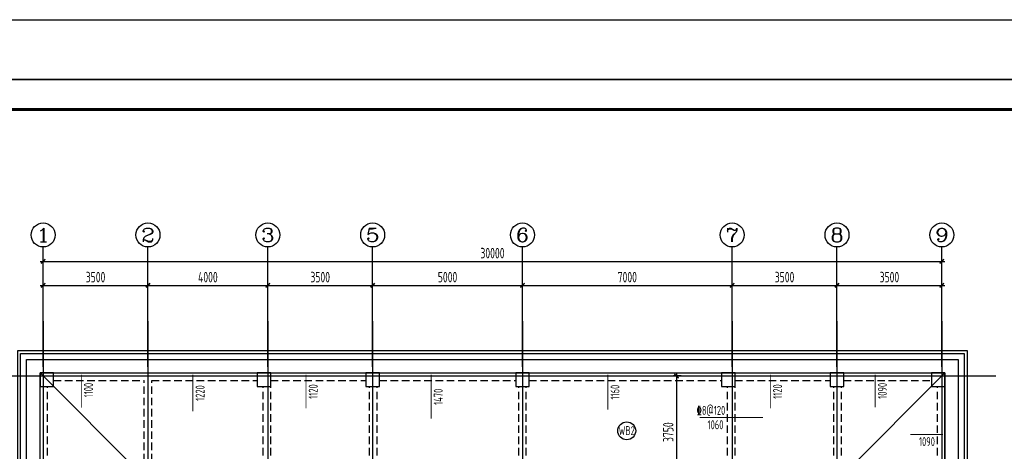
# Model space of a CAD drawing. Extents: x -302077 to 107904, y -9283 to 295706.
# Tile 280 of 297: x 46899 to 79767, y 221914 to 236306. Entities that reach past the tile are written whole.
import ezdxf
from ezdxf.enums import TextEntityAlignment as Align

# ---------------------------------------------------------------- set-up
doc = ezdxf.new("R2010")
doc.units = 0
doc.header["$LTSCALE"] = 500
doc.header["$MEASUREMENT"] = 0
doc.linetypes.add('DASHED', pattern=[0.75, 0.5, -0.25])
doc.layers.get('0').update_dxf_attribs({"linetype": 'CONTINUOUS'})
doc.layers.get('Defpoints').update_dxf_attribs({"linetype": 'CONTINUOUS'})
for name, color, linetype in [('AXIS', 3, 'CONTINUOUS'), ('AXIS_TEXT', 7, 'CONTINUOUS'), ('BEAM_CONT', 4, 'CONTINUOUS'), ('BEAM_DASH', 4, 'DASHED'), ('COLU', 7, 'CONTINUOUS'), ('FSK_FREIN', 11, 'CONTINUOUS'), ('FSK_FTEXT', 7, 'CONTINUOUS'), ('FSK_SLABNO', 6, 'CONTINUOUS'), ('PUB_TITLE', 4, 'CONTINUOUS'), ('WALL', 9, 'CONTINUOUS'), ('x细线', 135, 'CONTINUOUS')]:
    doc.layers.add(name, color=color, linetype=linetype)
doc.layers.add('DIM', color=3, linetype='CONTINUOUS', lineweight=0)
doc.styles.add('_TCH_AXIS', font='COMPLEX', dxfattribs={"bigfont": 'GBCBIG'})
doc.styles.add('BW_Rein', font='Tssdeng.shx', dxfattribs={"width": 0.7, "bigfont": 'hztxt.shx'})
doc.styles.add('COMPLEX', font='COMPLEX')
doc.styles.add('TSSD_Dimension', font='tssdeng.shx', dxfattribs={"width": 0.7, "bigfont": 'hztxt.shx'})
doc.dimstyles.new('TSSD_100_100', dxfattribs={"dimtxt": 350, "dimasz": 100, "dimexe": 100, "dimexo": 250, "dimgap": 100, "dimtad": 1, "dimdec": 0, "dimzin": 0, "dimdsep": 46, "dimtxsty": 'TSSD_Dimension', "dimblk": 'ARCHTICK', "dimblk1": 'ARCHTICK', "dimblk2": 'ARCHTICK', "dimcen": 0, "dimdle": 100, "dimclrt": 7, "dimadec": 0, "dimazin": 0, "dimtfac": 1, "dimtdec": 0, "dimtix": 1, "dimtmove": 2, "dimatfit": 3, "dimfxl": 1, "dimtolj": 1, "dimtzin": 0, "dimarcsym": 0})

# ---------------------------------------------------------------- blocks, each defined once
blk = doc.blocks.new('_ArchTick')
at = {"color": 0, "linetype": 'ByBlock', "const_width": 0.5}
blk.add_lwpolyline([(-0.71, -0.71), (0.71, 0.71)], dxfattribs=at)
blk = doc.blocks.new('*D192')
at = {"layer": 'AXIS', "color": 0, "lineweight": -2}
for p, q in [((47581, 227448), (51281, 227448)), ((47681, 226507), (47681, 227548)), ((51181, 226507), (51181, 227548))]:
    blk.add_line(p, q, dxfattribs=at)
at = {"layer": 'Defpoints', "color": 0}
for p in [(51181, 227448), (47681, 226257), (51181, 226257)]:
    blk.add_point(p, dxfattribs=at)
at = {"layer": 'AXIS', "color": 0, "lineweight": -2, "xscale": 100, "yscale": 100, "zscale": 100, "rotation": 180}
blk.add_blockref('_ArchTick', (47681, 227448), dxfattribs=at)
at = {"layer": 'AXIS', "color": 0, "lineweight": -2, "xscale": 100, "yscale": 100, "zscale": 100}
blk.add_blockref('_ArchTick', (51181, 227448), dxfattribs=at)
at = {"layer": 'AXIS', "color": 7, "insert": (49431, 227723), "char_height": 350, "attachment_point": 5, "style": 'TSSD_Dimension'}
blk.add_mtext('\\A1;3500', dxfattribs=at)
blk = doc.blocks.new('*D193')
at = {"layer": 'AXIS', "color": 0, "lineweight": -2}
for p, q in [((51081, 227448), (55281, 227448)), ((51181, 226507), (51181, 227548)), ((55181, 226507), (55181, 227548))]:
    blk.add_line(p, q, dxfattribs=at)
at = {"layer": 'Defpoints', "color": 0}
for p in [(55181, 227448), (51181, 226257), (55181, 226257)]:
    blk.add_point(p, dxfattribs=at)
at = {"layer": 'AXIS', "color": 0, "lineweight": -2, "xscale": 100, "yscale": 100, "zscale": 100, "rotation": 180}
blk.add_blockref('_ArchTick', (51181, 227448), dxfattribs=at)
at = {"layer": 'AXIS', "color": 0, "lineweight": -2, "xscale": 100, "yscale": 100, "zscale": 100}
blk.add_blockref('_ArchTick', (55181, 227448), dxfattribs=at)
at = {"layer": 'AXIS', "color": 7, "insert": (53181, 227723), "char_height": 350, "attachment_point": 5, "style": 'TSSD_Dimension'}
blk.add_mtext('\\A1;4000', dxfattribs=at)
blk = doc.blocks.new('*D194')
at = {"layer": 'AXIS', "color": 0, "lineweight": -2}
for p, q in [((55081, 227448), (58781, 227448)), ((55181, 226507), (55181, 227548)), ((58681, 226507), (58681, 227548))]:
    blk.add_line(p, q, dxfattribs=at)
at = {"layer": 'Defpoints', "color": 0}
for p in [(58681, 227448), (55181, 226257), (58681, 226257)]:
    blk.add_point(p, dxfattribs=at)
at = {"layer": 'AXIS', "color": 0, "lineweight": -2, "xscale": 100, "yscale": 100, "zscale": 100, "rotation": 180}
blk.add_blockref('_ArchTick', (55181, 227448), dxfattribs=at)
at = {"layer": 'AXIS', "color": 0, "lineweight": -2, "xscale": 100, "yscale": 100, "zscale": 100}
blk.add_blockref('_ArchTick', (58681, 227448), dxfattribs=at)
at = {"layer": 'AXIS', "color": 7, "insert": (56931, 227723), "char_height": 350, "attachment_point": 5, "style": 'TSSD_Dimension'}
blk.add_mtext('\\A1;3500', dxfattribs=at)
blk = doc.blocks.new('*D195')
at = {"layer": 'AXIS', "color": 0, "lineweight": -2}
for p, q in [((58581, 227448), (63781, 227448)), ((58681, 226507), (58681, 227548)), ((63681, 226507), (63681, 227548))]:
    blk.add_line(p, q, dxfattribs=at)
at = {"layer": 'Defpoints', "color": 0}
for p in [(63681, 227448), (58681, 226257), (63681, 226257)]:
    blk.add_point(p, dxfattribs=at)
at = {"layer": 'AXIS', "color": 0, "lineweight": -2, "xscale": 100, "yscale": 100, "zscale": 100, "rotation": 180}
blk.add_blockref('_ArchTick', (58681, 227448), dxfattribs=at)
at = {"layer": 'AXIS', "color": 0, "lineweight": -2, "xscale": 100, "yscale": 100, "zscale": 100}
blk.add_blockref('_ArchTick', (63681, 227448), dxfattribs=at)
at = {"layer": 'AXIS', "color": 7, "insert": (61181, 227723), "char_height": 350, "attachment_point": 5, "style": 'TSSD_Dimension'}
blk.add_mtext('\\A1;5000', dxfattribs=at)
blk = doc.blocks.new('*D196')
at = {"layer": 'AXIS', "color": 0, "lineweight": -2}
for p, q in [((63581, 227448), (70781, 227448)), ((63681, 226507), (63681, 227548)), ((70681, 226507), (70681, 227548))]:
    blk.add_line(p, q, dxfattribs=at)
at = {"layer": 'Defpoints', "color": 0}
for p in [(70681, 227448), (63681, 226257), (70681, 226257)]:
    blk.add_point(p, dxfattribs=at)
at = {"layer": 'AXIS', "color": 0, "lineweight": -2, "xscale": 100, "yscale": 100, "zscale": 100, "rotation": 180}
blk.add_blockref('_ArchTick', (63681, 227448), dxfattribs=at)
at = {"layer": 'AXIS', "color": 0, "lineweight": -2, "xscale": 100, "yscale": 100, "zscale": 100}
blk.add_blockref('_ArchTick', (70681, 227448), dxfattribs=at)
at = {"layer": 'AXIS', "color": 7, "insert": (67181, 227723), "char_height": 350, "attachment_point": 5, "style": 'TSSD_Dimension'}
blk.add_mtext('\\A1;7000', dxfattribs=at)
blk = doc.blocks.new('*D197')
at = {"layer": 'AXIS', "color": 0, "lineweight": -2}
for p, q in [((70581, 227448), (74281, 227448)), ((70681, 226507), (70681, 227548)), ((74181, 226507), (74181, 227548))]:
    blk.add_line(p, q, dxfattribs=at)
at = {"layer": 'Defpoints', "color": 0}
for p in [(74181, 227448), (70681, 226257), (74181, 226257)]:
    blk.add_point(p, dxfattribs=at)
at = {"layer": 'AXIS', "color": 0, "lineweight": -2, "xscale": 100, "yscale": 100, "zscale": 100, "rotation": 180}
blk.add_blockref('_ArchTick', (70681, 227448), dxfattribs=at)
at = {"layer": 'AXIS', "color": 0, "lineweight": -2, "xscale": 100, "yscale": 100, "zscale": 100}
blk.add_blockref('_ArchTick', (74181, 227448), dxfattribs=at)
at = {"layer": 'AXIS', "color": 7, "insert": (72431, 227723), "char_height": 350, "attachment_point": 5, "style": 'TSSD_Dimension'}
blk.add_mtext('\\A1;3500', dxfattribs=at)
blk = doc.blocks.new('*D198')
at = {"layer": 'AXIS', "color": 0, "lineweight": -2}
for p, q in [((74081, 227448), (77781, 227448)), ((74181, 226507), (74181, 227548)), ((77681, 226507), (77681, 227548))]:
    blk.add_line(p, q, dxfattribs=at)
at = {"layer": 'Defpoints', "color": 0}
for p in [(77681, 227448), (74181, 226257), (77681, 226257)]:
    blk.add_point(p, dxfattribs=at)
at = {"layer": 'AXIS', "color": 0, "lineweight": -2, "xscale": 100, "yscale": 100, "zscale": 100, "rotation": 180}
blk.add_blockref('_ArchTick', (74181, 227448), dxfattribs=at)
at = {"layer": 'AXIS', "color": 0, "lineweight": -2, "xscale": 100, "yscale": 100, "zscale": 100}
blk.add_blockref('_ArchTick', (77681, 227448), dxfattribs=at)
at = {"layer": 'AXIS', "color": 7, "insert": (75931, 227723), "char_height": 350, "attachment_point": 5, "style": 'TSSD_Dimension'}
blk.add_mtext('\\A1;3500', dxfattribs=at)
blk = doc.blocks.new('*D199')
at = {"layer": 'AXIS', "color": 0, "lineweight": -2}
for p, q in [((47581, 228248), (77781, 228248)), ((47681, 226507), (47681, 228348)), ((77681, 226507), (77681, 228348))]:
    blk.add_line(p, q, dxfattribs=at)
at = {"layer": 'Defpoints', "color": 0}
for p in [(77681, 228248), (47681, 226257), (77681, 226257)]:
    blk.add_point(p, dxfattribs=at)
at = {"layer": 'AXIS', "color": 0, "lineweight": -2, "xscale": 100, "yscale": 100, "zscale": 100, "rotation": 180}
blk.add_blockref('_ArchTick', (47681, 228248), dxfattribs=at)
at = {"layer": 'AXIS', "color": 0, "lineweight": -2, "xscale": 100, "yscale": 100, "zscale": 100}
blk.add_blockref('_ArchTick', (77681, 228248), dxfattribs=at)
at = {"layer": 'AXIS', "color": 7, "insert": (62681, 228523), "char_height": 350, "attachment_point": 5, "style": 'TSSD_Dimension'}
blk.add_mtext('\\A1;30000', dxfattribs=at)
blk = doc.blocks.new('_AXISO')
blk.add_circle((0, 0), 0.5)
at = {"layer": 'AXIS_TEXT', "style": 'COMPLEX', "width": 1.041667}
blk.add_attdef('A', text='', height=0.56, dxfattribs=at).set_placement((-0.25, -0.28), (0.25, -0.28), align=Align.FIT)
blk = doc.blocks.new('wrtgtg')
at = {"layer": 'PUB_TITLE'}
blk.add_line((-75296, 53559), (8804, 53559), dxfattribs=at)
blk.add_lwpolyline([(-75296, -5841), (8804, -5841), (8804, 53559), (-75296, 53559)], close=True, dxfattribs=at)
at = {"layer": 'PUB_TITLE', "const_width": 100}
blk.add_lwpolyline([(-72796, -4841), (7804, -4841), (7804, 52559), (-72796, 52559)], close=True, dxfattribs=at)
blk = doc.blocks.new('MB5')
at = {"layer": 'BEAM_CONT'}
for p, q in [((48031, 224527), (54831, 224527)), ((55281, 224527), (58456, 224527)), ((58906, 224527), (63456, 224527)), ((63906, 224527), (70331, 224527)), ((70781, 224527), (73956, 224527)), ((74406, 224527), (77331, 224527)), ((47581, 217277), (47581, 224077)), ((77781, 217277), (77781, 224077)), ((47581, 214827), (47581, 216827)), ((77781, 214827), (77781, 216827)), ((47581, 207577), (47581, 214377)), ((77781, 207577), (77781, 214377)), ((48031, 207127), (54831, 207127)), ((55281, 207127), (57231, 207127)), ((57681, 207127), (63456, 207127)), ((63556, 206327), (63556, 207127)), ((70806, 206327), (70806, 207127)), ((70906, 207127), (73956, 207127)), ((74406, 207127), (77331, 207127)), ((63556, 206327), (70806, 206327))]:
    blk.add_line(p, q, dxfattribs=at)
at = {"layer": 'BEAM_DASH'}
for p, q in [((48031, 224277), (51056, 224277)), ((51056, 217077), (51056, 224277)), ((51306, 217077), (51306, 224277)), ((51306, 224277), (54831, 224277)), ((55281, 224277), (58456, 224277)), ((58906, 224277), (63456, 224277)), ((63906, 224277), (70331, 224277)), ((70781, 224277), (73956, 224277)), ((74406, 224277), (77331, 224277)), ((47831, 217277), (47831, 224077)), ((55031, 217277), (55031, 224077)), ((55281, 217277), (55281, 224077)), ((58581, 217277), (58581, 224077)), ((58831, 217277), (58831, 224077)), ((63556, 217277), (63556, 224077)), ((63806, 217277), (63806, 224077)), ((70531, 217277), (70531, 224077)), ((70781, 217277), (70781, 224077)), ((74081, 217277), (74081, 224077)), ((74331, 217277), (74331, 224077)), ((77531, 217277), (77531, 224077)), ((63806, 220777), (70531, 220777)), ((63806, 220577), (70531, 220577)), ((48031, 217077), (51056, 217077)), ((51306, 217077), (54831, 217077)), ((55281, 217077), (58456, 217077)), ((58906, 217077), (63456, 217077)), ((63906, 217077), (70331, 217077)), ((70781, 217077), (73956, 217077)), ((74406, 217077), (77331, 217077)), ((47831, 214827), (47831, 216827)), ((48031, 216827), (51056, 216827)), ((51056, 214827), (51056, 216827)), ((51306, 216827), (54831, 216827)), ((51306, 214827), (51306, 216827)), ((55031, 214827), (55031, 216827)), ((55281, 214827), (55281, 216827)), ((55281, 216827), (58456, 216827)), ((58581, 214827), (58581, 216827)), ((58831, 214827), (58831, 216827)), ((58906, 216827), (63456, 216827)), ((63556, 214827), (63556, 216827)), ((63806, 214827), (63806, 216827)), ((63906, 216827), (70331, 216827)), ((70531, 214827), (70531, 216827)), ((70781, 214827), (70781, 216827)), ((70781, 216827), (73956, 216827)), ((74081, 214827), (74081, 216827)), ((74331, 214827), (74331, 216827)), ((74406, 216827), (77331, 216827)), ((77531, 214827), (77531, 216827)), ((48031, 214827), (51056, 214827)), ((51306, 214827), (54831, 214827)), ((55281, 214827), (57231, 214827)), ((57681, 214827), (63456, 214827)), ((63906, 214827), (70456, 214827)), ((70906, 214827), (73956, 214827)), ((74406, 214827), (77331, 214827)), ((47831, 207577), (47831, 214377)), ((48031, 214577), (54831, 214577)), ((55031, 207577), (55031, 214377)), ((55281, 214577), (57231, 214577)), ((55281, 207577), (55281, 214377)), ((57231, 207577), (57231, 214377)), ((57481, 207577), (57481, 214377)), ((57681, 214577), (63456, 214577)), ((63556, 207577), (63556, 214377)), ((63806, 207577), (63806, 214377)), ((63906, 214577), (70456, 214577)), ((70531, 207577), (70531, 214377)), ((70781, 207577), (70781, 214377)), ((70906, 214577), (73956, 214577)), ((74081, 207577), (74081, 214377)), ((74331, 207577), (74331, 214377)), ((74406, 214577), (77331, 214577)), ((77531, 207577), (77531, 214377)), ((47831, 211077), (55031, 211077)), ((57481, 211077), (63556, 211077)), ((63806, 211077), (70531, 211077)), ((47831, 210877), (55031, 210877)), ((57481, 210877), (63556, 210877)), ((63806, 210877), (70531, 210877)), ((48031, 207377), (54831, 207377)), ((55281, 207377), (57231, 207377)), ((57681, 207377), (63456, 207377)), ((63806, 206527), (63806, 207127)), ((63906, 207377), (70456, 207377)), ((63906, 207127), (70456, 207127)), ((70556, 206527), (70556, 207127)), ((70906, 207377), (73956, 207377)), ((74406, 207377), (77331, 207377)), ((63806, 206527), (70556, 206527))]:
    blk.add_line(p, q, dxfattribs=at)
at = {"layer": 'COLU'}
for points in [[(48031, 224077), (48031, 224527), (47581, 224527), (47581, 224077)], [(55281, 224077), (55281, 224527), (54831, 224527), (54831, 224077)], [(58906, 224077), (58906, 224527), (58456, 224527), (58456, 224077)], [(63906, 224077), (63906, 224527), (63456, 224527), (63456, 224077)], [(70781, 224077), (70781, 224527), (70331, 224527), (70331, 224077)], [(74406, 224077), (74406, 224527), (73956, 224527), (73956, 224077)], [(77781, 224077), (77781, 224527), (77331, 224527), (77331, 224077)], [(48031, 216827), (48031, 217277), (47581, 217277), (47581, 216827)], [(55281, 216827), (55281, 217277), (54831, 217277), (54831, 216827)], [(58906, 216827), (58906, 217277), (58456, 217277), (58456, 216827)], [(63906, 216827), (63906, 217277), (63456, 217277), (63456, 216827)], [(70781, 216827), (70781, 217277), (70331, 217277), (70331, 216827)], [(74406, 216827), (74406, 217277), (73956, 217277), (73956, 216827)], [(77781, 216827), (77781, 217277), (77331, 217277), (77331, 216827)], [(48031, 214377), (48031, 214827), (47581, 214827), (47581, 214377)], [(55281, 214377), (55281, 214827), (54831, 214827), (54831, 214377)], [(57681, 214377), (57681, 214827), (57231, 214827), (57231, 214377)], [(63906, 214377), (63906, 214827), (63456, 214827), (63456, 214377)], [(70906, 214377), (70906, 214827), (70456, 214827), (70456, 214377)], [(74406, 214377), (74406, 214827), (73956, 214827), (73956, 214377)], [(77781, 214377), (77781, 214827), (77331, 214827), (77331, 214377)], [(48031, 207127), (48031, 207577), (47581, 207577), (47581, 207127)], [(55281, 207127), (55281, 207577), (54831, 207577), (54831, 207127)], [(57681, 207127), (57681, 207577), (57231, 207577), (57231, 207127)], [(63906, 207127), (63906, 207577), (63456, 207577), (63456, 207127)], [(70906, 207127), (70906, 207577), (70456, 207577), (70456, 207127)], [(74406, 207127), (74406, 207577), (73956, 207577), (73956, 207127)], [(77781, 207127), (77781, 207577), (77331, 207577), (77331, 207127)]]:
    blk.add_lwpolyline(points, close=True, dxfattribs=at)
blk = doc.blocks.new('*D755')
at = {"layer": 'Defpoints', "color": 0}
for p in [(69233, 224427), (68824, 220677), (69233, 220677)]:
    blk.add_point(p, dxfattribs=at)
at = {"layer": 'DIM', "color": 0, "lineweight": -2}
for p, q in [((68824, 224527), (68824, 220577)), ((68983, 224427), (68724, 224427)), ((68983, 220677), (68724, 220677))]:
    blk.add_line(p, q, dxfattribs=at)
at = {"layer": 'DIM', "color": 0, "lineweight": -2, "xscale": 100, "yscale": 100, "zscale": 100}
for p, rotation in [((68824, 224427), 90), ((68824, 220677), 270)]:
    blk.add_blockref('_ArchTick', p, dxfattribs=dict(at, rotation=rotation))
at = {"layer": 'DIM', "color": 7, "insert": (68549, 222552), "char_height": 350, "attachment_point": 5, "rotation": 90, "style": 'TSSD_Dimension'}
blk.add_mtext('\\A1;3750', dxfattribs=at)

msp = doc.modelspace()

# ---------------------------------------------------------------- linework, layer by layer
at = {"layer": 'AXIS'}
for p, q in [((47681.184, 224728.016), (47681.184, 228728.016)), ((51181.184, 224728.016), (51181.184, 228728.016)), ((55181.184, 224728.016), (55181.184, 228728.016)), ((58681.184, 224728.016), (58681.184, 228728.016)), ((63681.184, 224728.016), (63681.184, 228728.016)), ((70681.184, 224728.016), (70681.184, 228728.016)), ((74181.184, 224728.016), (74181.184, 228728.016)), ((77681.184, 224728.016), (77681.184, 228728.016))]:
    msp.add_line(p, q, dxfattribs=at)
at = {"layer": 'AXIS', "color": 250}
for p, q in [((47681.184, 226257.333), (47681.184, 205057.333)), ((51181.184, 226257.333), (51181.184, 205057.333)), ((55181.184, 226257.333), (55181.184, 205057.333)), ((58681.184, 226257.333), (58681.184, 213063.471)), ((63681.184, 226257.333), (63681.184, 205057.333)), ((70681.184, 226257.333), (70681.184, 205057.333)), ((74181.184, 226257.333), (74181.184, 205057.333)), ((77681.184, 226257.333), (77681.184, 205057.333)), ((45648.634, 224426.928), (79482.186, 224426.928))]:
    msp.add_line(p, q, dxfattribs=at)
at = {"layer": 'FSK_FREIN', "const_width": 30}
for points in [[(48956.184, 223366.928), (48956.184, 224466.928)], [(52681.184, 223246.93), (52681.184, 224466.928)], [(56456.183, 223346.927), (56456.183, 224466.928)], [(60631.185, 222996.927), (60631.185, 224466.928)], [(66531.183, 223306.928), (66531.183, 224466.928)], [(71956.182, 223346.927), (71956.182, 224466.928)], [(75456.182, 223376.929), (75456.182, 224466.928)], [(69596.187, 223039.428), (71716.185, 223039.428)], [(76631.185, 222476.928), (77721.185, 222476.928)]]:
    msp.add_lwpolyline(points, dxfattribs=at)
at = {"layer": 'FSK_SLABNO'}
msp.add_circle((67161.81, 222596.724), 300, dxfattribs=at)
at = {"layer": 'WALL'}
for p, q in [((50968.556, 221139.556), (47581.184, 224526.928)), ((74393.812, 221139.556), (77781.184, 224526.928))]:
    msp.add_line(p, q, dxfattribs=at)
for points in [[(62831.184, 206376.928), (46831.184, 206376.928), (46831.184, 225276.928), (78531.184, 225276.928), (78531.184, 206376.928), (71531.184, 206376.928)], [(62831.184, 206476.928), (46931.184, 206476.928), (46931.184, 225176.928), (78431.184, 225176.928), (78431.184, 206476.928), (71531.184, 206476.928)], [(62831.184, 207126.928), (47581.184, 207126.928), (47581.184, 224526.928), (77781.184, 224526.928), (77781.184, 207126.928), (71531.184, 207126.928)]]:
    msp.add_lwpolyline(points, dxfattribs=at)
at = {"layer": 'x细线'}
msp.add_lwpolyline([(62831.184, 206676.928), (47131.184, 206676.928), (47131.184, 224976.928), (78231.184, 224976.928), (78231.184, 206676.928), (71531.184, 206676.928)], dxfattribs=at)

# ---------------------------------------------------------------- block references
for p in [(99100.057, 242147.088), (99100.057, 180749.881)]:
    msp.add_blockref('wrtgtg', p)
at = {"layer": 'AXIS'}
ref = msp.add_blockref('_AXISO', (47681.184, 229128.016), dxfattribs=dict(at, xscale=800, yscale=800, zscale=800))
ref.add_attrib('A', '1', dxfattribs={"layer": 'AXIS_TEXT', "height": 452.548, "style": '_TCH_AXIS', "width": 2.333333}).set_placement((47454.91, 228901.742), (47907.458, 228901.742), align=Align.FIT)
ref = msp.add_blockref('_AXISO', (51181.184, 229128.016), dxfattribs=dict(at, xscale=800, yscale=800, zscale=800))
ref.add_attrib('A', '2', dxfattribs={"layer": 'AXIS_TEXT', "height": 452.548, "style": '_TCH_AXIS', "width": 1.5}).set_placement((50954.91, 228901.742), (51407.458, 228901.742), align=Align.FIT)
ref = msp.add_blockref('_AXISO', (55181.184, 229128.016), dxfattribs=dict(at, xscale=800, yscale=800, zscale=800))
ref.add_attrib('A', '3', dxfattribs={"layer": 'AXIS_TEXT', "height": 452.548, "style": '_TCH_AXIS', "width": 1.5}).set_placement((54954.91, 228901.742), (55407.458, 228901.742), align=Align.FIT)
ref = msp.add_blockref('_AXISO', (58681.184, 229128.016), dxfattribs=dict(at, xscale=800, yscale=800, zscale=800))
ref.add_attrib('A', '5', dxfattribs={"layer": 'AXIS_TEXT', "height": 452.548, "style": '_TCH_AXIS', "width": 1.5}).set_placement((58454.91, 228901.742), (58907.458, 228901.742), align=Align.FIT)
ref = msp.add_blockref('_AXISO', (63681.184, 229128.016), dxfattribs=dict(at, xscale=800, yscale=800, zscale=800))
ref.add_attrib('A', '6', dxfattribs={"layer": 'AXIS_TEXT', "height": 452.548, "style": '_TCH_AXIS', "width": 1.5}).set_placement((63454.91, 228901.742), (63907.458, 228901.742), align=Align.FIT)
ref = msp.add_blockref('_AXISO', (70681.184, 229128.016), dxfattribs=dict(at, xscale=800, yscale=800, zscale=800))
ref.add_attrib('A', '7', dxfattribs={"layer": 'AXIS_TEXT', "height": 452.548, "style": '_TCH_AXIS', "width": 1.5}).set_placement((70454.91, 228901.742), (70907.458, 228901.742), align=Align.FIT)
ref = msp.add_blockref('_AXISO', (74181.184, 229128.016), dxfattribs=dict(at, xscale=800, yscale=800, zscale=800))
ref.add_attrib('A', '8', dxfattribs={"layer": 'AXIS_TEXT', "height": 452.548, "style": '_TCH_AXIS', "width": 1.5}).set_placement((73954.91, 228901.742), (74407.458, 228901.742), align=Align.FIT)
ref = msp.add_blockref('_AXISO', (77681.184, 229128.016), dxfattribs=dict(at, xscale=800, yscale=800, zscale=800))
ref.add_attrib('A', '9', dxfattribs={"layer": 'AXIS_TEXT', "height": 452.548, "style": '_TCH_AXIS', "width": 1.5}).set_placement((77454.91, 228901.742), (77907.458, 228901.742), align=Align.FIT)
at = {"layer": 'BEAM_CONT'}
msp.add_blockref('MB5', (0, 0), dxfattribs=at)

# ---------------------------------------------------------------- texts
at = {"layer": 'FSK_FTEXT', "style": 'BW_Rein', "width": 0.7}
for s, p in [('1100', (49046.184, 224196.928)), ('1090', (75546.182, 224196.928))]:
    msp.add_text(s, height=300, rotation=90, dxfattribs=at).set_placement(p, align=Align.TOP_RIGHT)
for s, p in [('1220', (52771.184, 223856.929)), ('1120', (56546.183, 223906.928)), ('1160', (66621.183, 223886.928)), ('1120', (72046.182, 223906.928)), ('1470', (60721.185, 223731.928))]:
    msp.add_text(s, height=300, rotation=90, dxfattribs=at).set_placement(p, align=Align.TOP_CENTER)
msp.add_text('%%1328@120', height=300, dxfattribs=at).set_placement((70451.185, 223129.428), align=Align.RIGHT)
msp.add_text('1060', height=300, dxfattribs=at).set_placement((70126.186, 222949.428), align=Align.TOP_CENTER)
msp.add_text('1090', height=300, dxfattribs=at).set_placement((77451.185, 222386.928), align=Align.TOP_RIGHT)
at = {"layer": 'FSK_SLABNO', "style": 'BW_Rein', "width": 0.7}
msp.add_text('WB2', height=300, dxfattribs=at).set_placement((67161.81, 222452.494), align=Align.CENTER)

# ---------------------------------------------------------------- dimensions: what is measured, and where the dimension line sits
at = {"layer": 'AXIS'}
for p1, p2, distance, picture, middle in [((47681.184, 226257.333), (77681.184, 226257.333), 1990.618, '*D199', (62681.184, 228522.95)), ((47681.184, 226257.333), (51181.184, 226257.333), 1190.618, '*D192', (49431.184, 227722.95)), ((51181.184, 226257.333), (55181.184, 226257.333), 1190.618, '*D193', (53181.184, 227722.95)), ((55181.184, 226257.333), (58681.184, 226257.333), 1190.618, '*D194', (56931.184, 227722.95)), ((58681.184, 226257.333), (63681.184, 226257.333), 1190.618, '*D195', (61181.184, 227722.95)), ((63681.184, 226257.333), (70681.184, 226257.333), 1190.618, '*D196', (67181.184, 227722.95)), ((70681.184, 226257.333), (74181.184, 226257.333), 1190.618, '*D197', (72431.184, 227722.95)), ((74181.184, 226257.333), (77681.184, 226257.333), 1190.618, '*D198', (75931.184, 227722.95))]:
    dim = msp.add_aligned_dim(p1=p1, p2=p2, distance=distance, dimstyle='TSSD_100_100', dxfattribs=at)
    dim.commit()
    dim.dimension.update_dxf_attribs({"geometry": picture, "text_midpoint": middle})
at = {"layer": 'DIM'}
dim = msp.add_linear_dim(base=(68824.099, 220676.929), p1=(69232.893, 224426.928), p2=(69232.893, 220676.929), angle=90, dimstyle='TSSD_100_100', dxfattribs=at)
dim.commit()
dim.dimension.update_dxf_attribs({"geometry": '*D755', "text_midpoint": (68549.099, 222551.928)})

doc.saveas('drawing.dxf')
